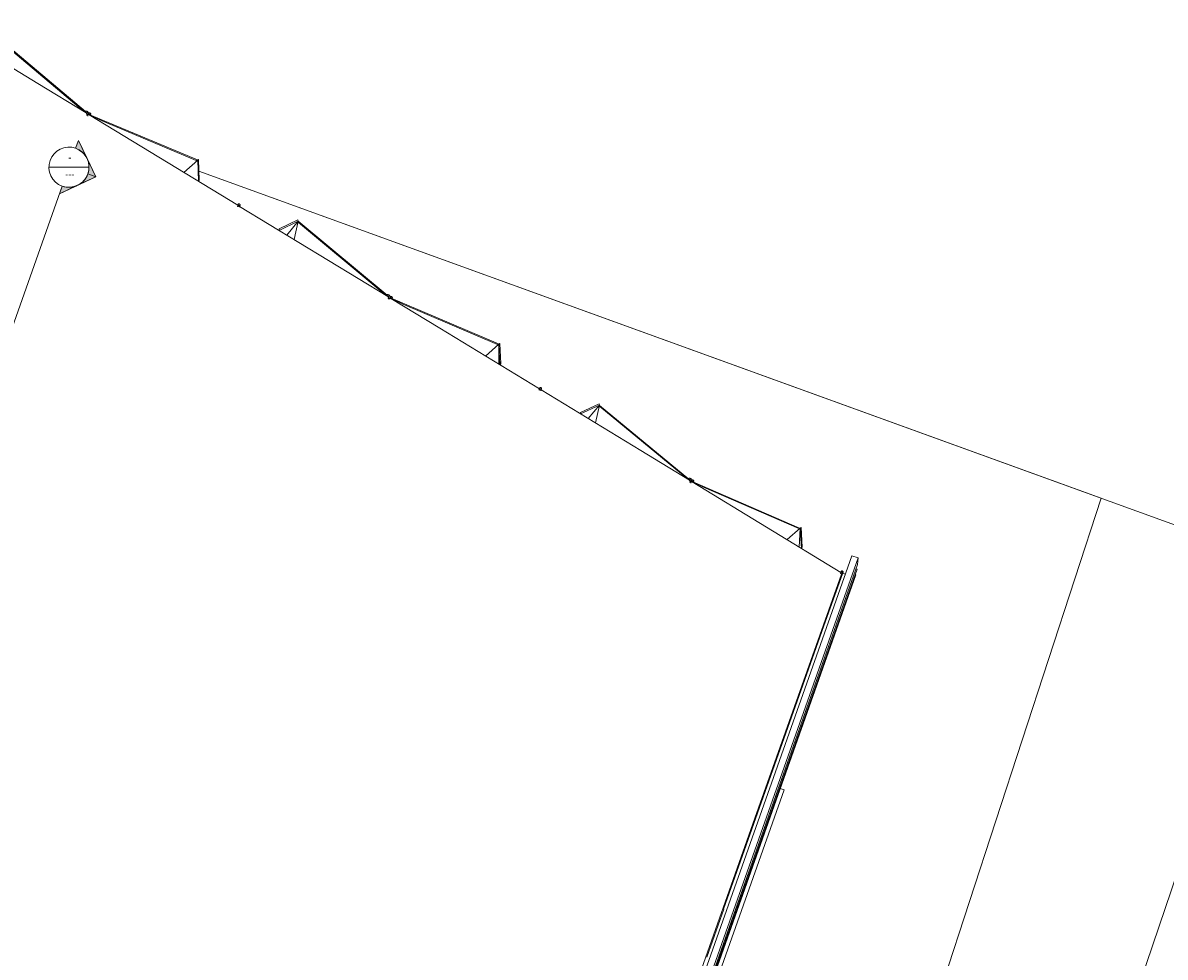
# Model space of a CAD drawing. Header units: inches. Extents: x 424 to 2043, y -237 to 445.
# Tile 961 of 965: x 1584 to 1618, y 158 to 186. Entities that reach past the tile are written whole.
import ezdxf

# ---------------------------------------------------------------- set-up
doc = ezdxf.new("R2010")
doc.units = ezdxf.units.IN
doc.header["$MEASUREMENT"] = 0
for name, color, linetype, lineweight in [('A-GENM', 13, 'Continuous', 9), ('A-GLAZ-CURT', 52, 'Continuous', 9), ('A-GLAZ-CWMG', 51, 'Continuous', 9), ('A-ROOF', 132, 'Continuous', 9), ('A-WALL', 113, 'Continuous', 9), ('G-ANNO-SYMB', 111, 'Continuous', 9)]:
    doc.layers.add(name, color=color, linetype=linetype, lineweight=lineweight)
doc.styles.add('Arial_2', font='arial.ttf', dxfattribs={"height": 0.196707})

# ---------------------------------------------------------------- blocks, each defined once
blk = doc.blocks.new('Generic Models 2 - Generic Models 2-140614-Site')
at = {"layer": 'A-GENM'}
for p, q in [((-104.609, -25.991), (-81.016, 40.655)), ((-81.016, 40.655), (-80.826, 40.588)), ((-104.464, -26.183), (-80.826, 40.588)), ((-80.847, 40.388), (-104.392, -26.122)), ((-80.826, 40.588), (-80.847, 40.388)), ((-80.861, 40.255), (-104.345, -26.081)), ((-80.899, 40.086), (-104.301, -26.019)), ((-80.918, 40.092), (-80.899, 40.086)), ((-80.89, 40.265), (-80.861, 40.255))]:
    blk.add_line(p, q, dxfattribs=at)
blk = doc.blocks.new('Generic Models 3 - Generic Models 3-147078-Site')
at = {"layer": 'A-GENM'}
for p, q in [((-83.045, 33.654), (-86.405, 24.166)), ((-83.161, 33.695), (-83.045, 33.654))]:
    blk.add_line(p, q, dxfattribs=at)
blk = doc.blocks.new('Rectangular Mullion - 50 x 150mm-137292-Site')
at = {"layer": 'A-GLAZ-CWMG'}
for p, q in [((-81.802, 38.697), (-81.301, 40.111)), ((-81.211, 40.102), (-81.289, 40.13))]:
    blk.add_line(p, q, dxfattribs=at)
blk = doc.blocks.new('Rectangular Mullion - 50 x 150mm-137298-Site')
at = {"layer": 'A-GLAZ-CWMG'}
blk.add_line((-104.147, -24.421), (-103.639, -22.986), dxfattribs=at)
blk = doc.blocks.new('Family2 - Family2-157024-Site')
at = {"layer": 'A-GLAZ-CURT'}
for p, q in [((-85.832, 42.955), (-85.865, 42.857)), ((-85.83, 42.959), (-85.811, 42.913)), ((-85.804, 42.911), (-85.823, 42.955)), ((-85.789, 42.861), (-85.788, 42.859)), ((-85.775, 42.841), (-85.783, 42.861)), ((-82.852, 35.806), (-82.823, 35.812))]:
    blk.add_line(p, q, dxfattribs=at)
for points, knots in [([(-85.837, 42.915), (-85.837, 42.915), (-85.837, 42.917), (-85.837, 42.92), (-85.837, 42.925), (-85.836, 42.929), (-85.836, 42.934), (-85.835, 42.939), (-85.835, 42.944), (-85.834, 42.948), (-85.833, 42.952), (-85.832, 42.956), (-85.831, 42.958), (-85.83, 42.959)], [0.7042523, 0.7042523, 0.7042523, 0.7042523, 0.7083333, 0.7291667, 0.75, 0.7708333, 0.7916667, 0.8333333, 0.8541667, 0.875, 0.9166667, 0.9583333, 1, 1, 1, 1]), ([(-85.835, 42.857), (-85.835, 42.858), (-85.836, 42.861), (-85.836, 42.863), (-85.836, 42.865)], [0.46270186, 0.46270186, 0.46270186, 0.46270186, 0.47916667, 0.49727965, 0.49727965, 0.49727965, 0.49727965]), ([(-85.83, 42.959), (-85.83, 42.96), (-85.829, 42.961), (-85.827, 42.961), (-85.826, 42.96), (-85.825, 42.959), (-85.824, 42.957), (-85.823, 42.956), (-85.823, 42.954)], [0, 0, 0, 0, 0.0416667, 0.0833333, 0.125, 0.1458333, 0.1666667, 0.2015388, 0.2015388, 0.2015388, 0.2015388]), ([(-82.823, 35.814), (-82.824, 35.814), (-82.827, 35.814), (-82.831, 35.815), (-82.834, 35.816), (-82.837, 35.816), (-82.839, 35.817), (-82.842, 35.818), (-82.844, 35.819), (-82.846, 35.82), (-82.847, 35.82), (-82.847, 35.82)], [-0.75, -0.75, -0.75, -0.75, -0.7083333, -0.6666667, -0.6458333, -0.625, -0.6041667, -0.5833333, -0.5625, -0.5416667, -0.5383666, -0.5383666, -0.5383666, -0.5383666])]:
    blk.add_open_spline(points, degree=3, knots=knots, dxfattribs=at)
blk.add_open_spline([(-85.834, 42.843), (-85.834, 42.844), (-85.834, 42.845), (-85.834, 42.846)], degree=3, dxfattribs=at)
blk = doc.blocks.new('Family2 - Family2-157027-Site')
at = {"layer": 'A-GLAZ-CURT'}
for p, q in [((-94.851, 48.437), (-94.879, 48.341)), ((-94.849, 48.443), (-94.827, 48.397)), ((-94.82, 48.397), (-94.84, 48.438)), ((-94.803, 48.346), (-94.802, 48.343)), ((-94.788, 48.327), (-94.797, 48.347))]:
    blk.add_line(p, q, dxfattribs=at)
for points, knots in [([(-94.854, 48.399), (-94.854, 48.401), (-94.854, 48.404), (-94.854, 48.408), (-94.854, 48.412), (-94.854, 48.418), (-94.853, 48.423), (-94.853, 48.427), (-94.852, 48.431), (-94.851, 48.436), (-94.85, 48.44), (-94.849, 48.442), (-94.849, 48.443)], [0.70871, 0.70871, 0.70871, 0.70871, 0.7291667, 0.75, 0.7708333, 0.7916667, 0.8333333, 0.8541667, 0.875, 0.9166667, 0.9583333, 1, 1, 1, 1]), ([(-94.85, 48.341), (-94.851, 48.343), (-94.851, 48.345), (-94.851, 48.348), (-94.852, 48.35)], [0.46299212, 0.46299212, 0.46299212, 0.46299212, 0.47916667, 0.5, 0.5, 0.5, 0.5]), ([(-94.849, 48.443), (-94.848, 48.443), (-94.847, 48.444), (-94.845, 48.445), (-94.844, 48.444), (-94.843, 48.443), (-94.841, 48.441), (-94.84, 48.439), (-94.839, 48.436), (-94.839, 48.435), (-94.838, 48.435)], [0, 0, 0, 0, 0.0416667, 0.0833333, 0.125, 0.1458333, 0.1666667, 0.2083333, 0.2291667, 0.2386285, 0.2386285, 0.2386285, 0.2386285])]:
    blk.add_open_spline(points, degree=3, knots=knots, dxfattribs=at)
blk.add_open_spline([(-94.848, 48.328), (-94.849, 48.329), (-94.849, 48.33), (-94.849, 48.331)], degree=3, dxfattribs=at)
blk = doc.blocks.new('Family2 - Family2-157030-Site')
at = {"layer": 'A-GLAZ-CURT'}
for p, q in [((-103.87, 53.919), (-103.893, 53.825)), ((-103.867, 53.926), (-103.844, 53.881)), ((-103.836, 53.881), (-103.857, 53.921)), ((-103.817, 53.83), (-103.816, 53.828)), ((-103.802, 53.815), (-103.81, 53.832))]:
    blk.add_line(p, q, dxfattribs=at)
for points, knots in [([(-103.872, 53.884), (-103.872, 53.885), (-103.872, 53.887), (-103.872, 53.891), (-103.872, 53.896), (-103.872, 53.901), (-103.872, 53.906), (-103.871, 53.91), (-103.871, 53.914), (-103.87, 53.919), (-103.869, 53.923), (-103.868, 53.925), (-103.867, 53.926)], [0.7127157, 0.7127157, 0.7127157, 0.7127157, 0.7291667, 0.75, 0.7708333, 0.7916667, 0.8333333, 0.8541667, 0.875, 0.9166667, 0.9583333, 1, 1, 1, 1]), ([(-103.867, 53.926), (-103.866, 53.927), (-103.865, 53.928), (-103.864, 53.928), (-103.862, 53.928), (-103.86, 53.927), (-103.859, 53.925), (-103.858, 53.923), (-103.856, 53.92), (-103.855, 53.918), (-103.855, 53.918)], [0, 0, 0, 0, 0.0416667, 0.0833333, 0.125, 0.1458333, 0.1666667, 0.2083333, 0.2291667, 0.25, 0.25, 0.25, 0.25]), ([(-103.866, 53.826), (-103.866, 53.827), (-103.866, 53.83), (-103.867, 53.833), (-103.867, 53.834)], [0.46330784, 0.46330784, 0.46330784, 0.46330784, 0.47916667, 0.5, 0.5, 0.5, 0.5])]:
    blk.add_open_spline(points, degree=3, knots=knots, dxfattribs=at)
blk.add_open_spline([(-103.863, 53.814), (-103.863, 53.815), (-103.863, 53.815), (-103.864, 53.816)], degree=3, dxfattribs=at)
blk = doc.blocks.new('Family2 - Family2-157046-Site')
at = {"layer": 'A-GLAZ-CURT'}
for p, q in [((-85.867, 42.904), (-85.878, 42.901)), ((-85.781, 42.924), (-85.819, 42.915)), ((-85.805, 42.914), (-85.781, 42.92)), ((-85.805, 42.847), (-85.801, 42.86)), ((-85.792, 42.887), (-85.78, 42.922)), ((-85.781, 42.92), (-85.787, 42.903))]:
    blk.add_line(p, q, dxfattribs=at)
for points, knots in [([(-85.847, 42.856), (-85.846, 42.857), (-85.845, 42.858), (-85.843, 42.859), (-85.843, 42.86)], [0.41666667, 0.41666667, 0.41666667, 0.41666667, 0.4375, 0.45094672, 0.45094672, 0.45094672, 0.45094672]), ([(-85.836, 42.866), (-85.835, 42.866), (-85.833, 42.868), (-85.83, 42.87), (-85.827, 42.873), (-85.824, 42.876), (-85.821, 42.878), (-85.818, 42.881), (-85.815, 42.884), (-85.813, 42.886), (-85.81, 42.889), (-85.806, 42.893), (-85.803, 42.896), (-85.799, 42.899), (-85.796, 42.903), (-85.793, 42.906), (-85.791, 42.909), (-85.788, 42.911), (-85.785, 42.914), (-85.783, 42.918), (-85.782, 42.919), (-85.781, 42.92)], [0.5024521, 0.5024521, 0.5024521, 0.5024521, 0.5208333, 0.5416667, 0.5625, 0.5833333, 0.6041667, 0.625, 0.6458333, 0.6666667, 0.6875, 0.7083333, 0.75, 0.7708333, 0.7916667, 0.8333333, 0.8541667, 0.875, 0.9166667, 0.9583333, 1, 1, 1, 1]), ([(-85.781, 42.92), (-85.781, 42.921), (-85.78, 42.922), (-85.78, 42.923), (-85.78, 42.924), (-85.781, 42.924), (-85.781, 42.924), (-85.781, 42.924)], [0, 0, 0, 0, 0.0416667, 0.0833333, 0.125, 0.1458333, 0.1666667, 0.1666667, 0.1666667, 0.1666667])]:
    blk.add_open_spline(points, degree=3, knots=knots, dxfattribs=at)
blk = doc.blocks.new('Family2 - Family2-157050-Site')
at = {"layer": 'A-GLAZ-CURT'}
for p, q in [((-94.885, 48.389), (-94.893, 48.387)), ((-94.799, 48.407), (-94.835, 48.399)), ((-94.821, 48.398), (-94.799, 48.403)), ((-94.819, 48.333), (-94.816, 48.343)), ((-94.807, 48.373), (-94.798, 48.406)), ((-94.799, 48.403), (-94.804, 48.387))]:
    blk.add_line(p, q, dxfattribs=at)
for points, knots in [([(-94.862, 48.342), (-94.861, 48.342), (-94.86, 48.343), (-94.858, 48.344), (-94.858, 48.345)], [0.41666667, 0.41666667, 0.41666667, 0.41666667, 0.4375, 0.44985615, 0.44985615, 0.44985615, 0.44985615]), ([(-94.851, 48.35), (-94.85, 48.351), (-94.849, 48.352), (-94.846, 48.355), (-94.843, 48.357), (-94.841, 48.36), (-94.838, 48.362), (-94.835, 48.365), (-94.832, 48.367), (-94.829, 48.371), (-94.824, 48.375), (-94.82, 48.379), (-94.817, 48.382), (-94.814, 48.385), (-94.811, 48.388), (-94.808, 48.391), (-94.806, 48.394), (-94.803, 48.397), (-94.801, 48.4), (-94.8, 48.402), (-94.799, 48.403)], [0.5027467, 0.5027467, 0.5027467, 0.5027467, 0.5208333, 0.5416667, 0.5625, 0.5833333, 0.6041667, 0.625, 0.6458333, 0.6666667, 0.7083333, 0.75, 0.7708333, 0.7916667, 0.8333333, 0.8541667, 0.875, 0.9166667, 0.9583333, 1, 1, 1, 1]), ([(-94.799, 48.403), (-94.799, 48.403), (-94.798, 48.405), (-94.797, 48.406), (-94.798, 48.407), (-94.798, 48.407), (-94.799, 48.407), (-94.799, 48.407)], [0, 0, 0, 0, 0.0416667, 0.0833333, 0.125, 0.1458333, 0.1666667, 0.1666667, 0.1666667, 0.1666667])]:
    blk.add_open_spline(points, degree=3, knots=knots, dxfattribs=at)
blk = doc.blocks.new('Family2 - Family2-157054-Site')
at = {"layer": 'A-GLAZ-CURT'}
for p, q in [((-103.902, 53.875), (-103.906, 53.874)), ((-103.817, 53.89), (-103.851, 53.884)), ((-103.837, 53.882), (-103.817, 53.885)), ((-103.833, 53.82), (-103.83, 53.828)), ((-103.823, 53.857), (-103.815, 53.889)), ((-103.817, 53.885), (-103.82, 53.872))]:
    blk.add_line(p, q, dxfattribs=at)
for points, knots in [([(-103.877, 53.827), (-103.876, 53.827), (-103.875, 53.828), (-103.874, 53.829), (-103.873, 53.829)], [0.41666667, 0.41666667, 0.41666667, 0.41666667, 0.4375, 0.44871307, 0.44871307, 0.44871307, 0.44871307]), ([(-103.867, 53.835), (-103.866, 53.835), (-103.864, 53.837), (-103.862, 53.839), (-103.859, 53.841), (-103.857, 53.843), (-103.854, 53.846), (-103.851, 53.849), (-103.846, 53.853), (-103.841, 53.858), (-103.837, 53.862), (-103.834, 53.865), (-103.831, 53.868), (-103.829, 53.871), (-103.826, 53.874), (-103.824, 53.877), (-103.821, 53.88), (-103.819, 53.883), (-103.818, 53.885), (-103.817, 53.885)], [0.5030762, 0.5030762, 0.5030762, 0.5030762, 0.5208333, 0.5416667, 0.5625, 0.5833333, 0.6041667, 0.625, 0.6666667, 0.7083333, 0.75, 0.7708333, 0.7916667, 0.8333333, 0.8541667, 0.875, 0.9166667, 0.9583333, 1, 1, 1, 1]), ([(-103.817, 53.885), (-103.817, 53.886), (-103.816, 53.888), (-103.815, 53.889), (-103.815, 53.89), (-103.816, 53.89), (-103.816, 53.89), (-103.816, 53.89), (-103.817, 53.89)], [0, 0, 0, 0, 0.0416667, 0.0833333, 0.125, 0.1458333, 0.1666667, 0.1804833, 0.1804833, 0.1804833, 0.1804833])]:
    blk.add_open_spline(points, degree=3, knots=knots, dxfattribs=at)
blk = doc.blocks.new('Generic Models 7 - Generic Models 7-166682-Site')
at = {"layer": 'A-GENM'}
for p, q in [((-73.564, 42.371), (-100.541, 52.146)), ((-110.537, -70.735), (-73.564, 42.371))]:
    blk.add_line(p, q, dxfattribs=at)
blk = doc.blocks.new('Generic Models 8 - Generic Models 8-168006-Site')
at = {"layer": 'A-GENM'}
blk.add_line((-64.361, 51.66), (-83.806, -5.826), dxfattribs=at)
blk = doc.blocks.new('Generic Models 9 - Generic Models 9-169069-Site')
at = {"layer": 'A-GENM'}
blk.add_line((-100.541, 52.146), (-68.671, 40.598), dxfattribs=at)
blk = doc.blocks.new('Section - M_Section Head - Filled-1049-Site')
at = {"layer": 'G-ANNO-SYMB'}
h = blk.add_hatch(color=256, dxfattribs=at)
edge = h.paths.add_edge_path(flags=0)
edge.add_line((-0.006, 0.00849), (-0.006, 0.006))
edge.add_arc((-0.006, 0), 0.006, 90, 135)
edge.add_line((-0.01024, 0.00424), (-0.006, 0.00849))
h = blk.add_hatch(color=256, dxfattribs=at)
edge = h.paths.add_edge_path(flags=0)
edge.add_line((-0.006, 0.00849), (-0.00176, 0.00424))
edge.add_arc((-0.006, 0), 0.006, 45, 90)
edge.add_line((-0.006, 0.006), (-0.006, 0.00849))
h = blk.add_hatch(color=256, dxfattribs=at)
edge = h.paths.add_edge_path(flags=0)
edge.add_line((-0.01449, 0), (-0.01024, 0.00424))
edge.add_arc((-0.006, 0), 0.006, 135, 180)
edge.add_line((-0.012, 0), (-0.01449, 0))
h = blk.add_hatch(color=256, dxfattribs=at)
edge = h.paths.add_edge_path(flags=0)
edge.add_line((0.00249, 0), (0, 0))
edge.add_arc((-0.006, 0), 0.006, 360, 405)
edge.add_line((-0.00176, 0.00424), (0.00249, 0))
for p, q in [((-0.006, 0.00849), (-0.01449, 0)), ((-0.006, 0.00849), (-0.01024, 0.00424)), ((-0.006, 0.00849), (0.00249, 0)), ((-0.006, 0.006), (-0.006, 0.00849)), ((-0.006, 0.00849), (-0.006, 0.006)), ((-0.00176, 0.00424), (-0.006, 0.00849)), ((-0.01024, 0.00424), (-0.01449, 0)), ((0.00249, 0), (-0.00176, 0.00424)), ((-0.01449, 0), (-0.012, 0)), ((0, 0), (0.00249, 0)), ((-0.012, 0), (-0.01449, 0)), ((0, 0), (0.00249, 0))]:
    blk.add_line(p, q, dxfattribs=at)
for start, end in [(360, 180), (135, 180), (90, 135), (45, 90), (360, 45), (180, 360)]:
    blk.add_arc((-0.006, 0), 0.006, start, end, dxfattribs=at)

msp = doc.modelspace()

# ---------------------------------------------------------------- linework, layer by layer
at = {"layer": 'A-GLAZ-CURT'}
for p, q in [((1582.936, 185.434), (1585.581, 183.209)), ((1582.936, 185.434), (1585.581, 183.209)), ((1585.382, 183.34), (1582.945, 185.387)), ((1585.591, 183.189), (1585.382, 183.34)), ((1585.585, 183.199), (1585.622, 183.134)), ((1585.61, 183.155), (1585.607, 183.154)), ((1585.621, 183.095), (1585.682, 183.106)), ((1585.622, 183.136), (1585.655, 183.072)), ((1585.676, 183.16), (1585.661, 183.187)), ((1585.687, 183.169), (1585.661, 183.164)), ((1585.669, 183.161), (1585.676, 183.162)), ((1585.676, 183.162), (1585.679, 183.165)), ((1585.682, 183.107), (1585.73, 183.117)), ((1585.701, 183.111), (1586.032, 182.946)), ((1585.711, 183.094), (1585.702, 183.111)), ((1588.927, 181.762), (1585.711, 183.113)), ((1588.927, 181.762), (1585.711, 183.113)), ((1586.032, 182.946), (1588.893, 181.746)), ((1588.941, 181.756), (1588.524, 181.388)), ((1588.524, 181.388), (1588.941, 181.756)), ((1588.893, 181.746), (1588.962, 181.779)), ((1588.941, 181.756), (1588.893, 181.746)), ((1588.893, 181.746), (1588.941, 181.756)), ((1588.962, 181.779), (1588.941, 181.756)), ((1588.962, 181.779), (1588.941, 181.756)), ((1588.941, 181.756), (1588.959, 181.124)), ((1588.941, 181.756), (1588.959, 181.124)), ((1588.979, 181.153), (1588.962, 181.779)), ((1588.959, 181.124), (1588.979, 181.153)), ((1588.962, 181.122), (1588.962, 181.128)), ((1588.962, 181.122), (1588.962, 181.128)), ((1590.136, 180.398), (1590.126, 180.363)), ((1590.136, 180.398), (1590.126, 180.363)), ((1590.147, 180.437), (1590.136, 180.398)), ((1590.147, 180.437), (1590.136, 180.398)), ((1590.184, 180.346), (1590.194, 180.382)), ((1590.184, 180.346), (1590.194, 180.382)), ((1590.192, 180.378), (1590.191, 180.374)), ((1590.192, 180.378), (1590.191, 180.374)), ((1590.201, 180.409), (1590.192, 180.378)), ((1590.201, 180.409), (1590.192, 180.378)), ((1590.194, 180.382), (1590.203, 180.413)), ((1590.194, 180.382), (1590.203, 180.413)), ((1591.37, 179.698), (1591.935, 179.971)), ((1591.371, 179.656), (1591.37, 179.698)), ((1591.941, 179.931), (1591.371, 179.656)), ((1591.941, 179.931), (1591.371, 179.656)), ((1591.598, 179.518), (1591.941, 179.931)), ((1591.598, 179.518), (1591.941, 179.931)), ((1591.941, 179.931), (1591.82, 179.383)), ((1591.82, 179.383), (1591.941, 179.931)), ((1591.935, 179.971), (1591.941, 179.931)), ((1591.952, 179.888), (1591.935, 179.971)), ((1591.935, 179.971), (1591.941, 179.931)), ((1591.941, 179.931), (1591.952, 179.888)), ((1591.952, 179.888), (1591.941, 179.931)), ((1591.943, 179.93), (1594.602, 177.717)), ((1591.943, 179.93), (1594.602, 177.717)), ((1594.395, 177.858), (1591.952, 179.888)), ((1594.612, 177.699), (1594.395, 177.858)), ((1594.603, 177.715), (1594.637, 177.651)), ((1594.628, 177.669), (1594.62, 177.667)), ((1594.637, 177.652), (1594.667, 177.588)), ((1594.637, 177.609), (1594.698, 177.622)), ((1594.661, 177.678), (1594.658, 177.678)), ((1594.701, 177.685), (1594.678, 177.679)), ((1594.691, 177.676), (1594.679, 177.7)), ((1594.686, 177.677), (1594.692, 177.679)), ((1594.692, 177.679), (1594.694, 177.681)), ((1594.698, 177.622), (1594.746, 177.634)), ((1594.725, 177.607), (1594.715, 177.627)), ((1594.716, 177.627), (1595.046, 177.463)), ((1597.93, 176.261), (1594.724, 177.629)), ((1597.93, 176.261), (1594.724, 177.629)), ((1595.046, 177.463), (1597.9, 176.248)), ((1597.946, 176.255), (1597.543, 175.901)), ((1597.543, 175.901), (1597.946, 176.255)), ((1597.9, 176.248), (1597.969, 176.279)), ((1597.946, 176.255), (1597.9, 176.248)), ((1597.9, 176.248), (1597.946, 176.255)), ((1597.941, 175.659), (1597.946, 176.255)), ((1597.941, 175.659), (1597.946, 176.255)), ((1597.969, 176.279), (1597.946, 176.255)), ((1597.969, 176.279), (1597.946, 176.255)), ((1597.946, 176.255), (1597.974, 175.639)), ((1597.946, 176.255), (1597.974, 175.639)), ((1597.996, 175.668), (1597.969, 176.279)), ((1597.974, 175.639), (1597.996, 175.668)), ((1599.152, 174.914), (1599.14, 174.879)), ((1599.152, 174.914), (1599.14, 174.879)), ((1599.164, 174.953), (1599.152, 174.914)), ((1599.164, 174.953), (1599.152, 174.914)), ((1599.197, 174.86), (1599.209, 174.896)), ((1599.197, 174.86), (1599.209, 174.896)), ((1599.207, 174.893), (1599.206, 174.889)), ((1599.207, 174.893), (1599.206, 174.889)), ((1599.218, 174.925), (1599.207, 174.893)), ((1599.218, 174.925), (1599.207, 174.893)), ((1599.209, 174.896), (1599.219, 174.928)), ((1599.209, 174.896), (1599.219, 174.928)), ((1600.946, 174.43), (1600.386, 174.171)), ((1600.946, 174.43), (1600.386, 174.171)), ((1600.386, 174.171), (1600.387, 174.213)), ((1600.387, 174.213), (1600.942, 174.47)), ((1600.611, 174.034), (1600.946, 174.43)), ((1600.611, 174.034), (1600.946, 174.43)), ((1600.946, 174.43), (1600.831, 173.9)), ((1600.831, 173.9), (1600.946, 174.43)), ((1600.942, 174.47), (1600.946, 174.43)), ((1600.959, 174.39), (1600.942, 174.47)), ((1600.942, 174.47), (1600.946, 174.43)), ((1600.946, 174.43), (1600.959, 174.39)), ((1600.959, 174.39), (1600.946, 174.43)), ((1600.951, 174.426), (1603.625, 172.224)), ((1600.951, 174.426), (1603.625, 172.224)), ((1603.407, 172.376), (1600.959, 174.39)), ((1603.632, 172.211), (1603.407, 172.376)), ((1603.622, 172.231), (1603.652, 172.167)), ((1603.645, 172.183), (1603.634, 172.18)), ((1603.653, 172.168), (1603.68, 172.104)), ((1603.716, 172.2), (1603.694, 172.195)), ((1603.708, 172.19), (1603.697, 172.214)), ((1603.702, 172.193), (1603.707, 172.195)), ((1603.707, 172.195), (1603.71, 172.197)), ((1603.714, 172.138), (1603.762, 172.15)), ((1603.738, 172.12), (1603.729, 172.141)), ((1603.731, 172.142), (1604.059, 171.98)), ((1606.934, 170.761), (1603.737, 172.144)), ((1606.934, 170.761), (1603.737, 172.144)), ((1603.653, 172.123), (1603.713, 172.137)), ((1604.059, 171.98), (1606.907, 170.75)), ((1606.907, 170.75), (1606.976, 170.779)), ((1606.976, 170.779), (1606.952, 170.754)), ((1606.976, 170.779), (1606.952, 170.754)), ((1607.012, 170.184), (1606.976, 170.779)), ((1606.952, 170.754), (1606.561, 170.414)), ((1606.561, 170.414), (1606.952, 170.754)), ((1606.952, 170.754), (1606.907, 170.75)), ((1606.907, 170.75), (1606.952, 170.754)), ((1606.925, 170.192), (1606.952, 170.754)), ((1606.925, 170.192), (1606.952, 170.754)), ((1606.952, 170.754), (1606.989, 170.153)), ((1606.952, 170.754), (1606.989, 170.153)), ((1606.989, 170.153), (1607.012, 170.184)), ((1608.167, 169.43), (1608.155, 169.395)), ((1608.181, 169.469), (1608.167, 169.43)), ((1608.211, 169.374), (1608.224, 169.409)), ((1608.222, 169.407), (1608.221, 169.404)), ((1608.234, 169.44), (1608.222, 169.407)), ((1608.224, 169.409), (1608.235, 169.443)), ((1606.658, 165.077), (1606.671, 165.046))]:
    msp.add_line(p, q, dxfattribs=at)
at = {"layer": 'A-GLAZ-CURT', "flags": 128}
for points in [[(1585.64, 183.163), (1585.635, 183.164), (1585.627, 183.166), (1585.619, 183.17), (1585.611, 183.174), (1585.603, 183.179), (1585.597, 183.185), (1585.591, 183.191), (1585.586, 183.197), (1585.583, 183.203), (1585.581, 183.209), (1585.581, 183.214), (1585.582, 183.218)], [(1585.582, 183.218), (1585.585, 183.221), (1585.59, 183.223), (1585.596, 183.224), (1585.602, 183.224), (1585.61, 183.223), (1585.618, 183.22), (1585.626, 183.217), (1585.634, 183.212), (1585.642, 183.207), (1585.645, 183.205)], [(1585.645, 183.162), (1585.643, 183.162), (1585.641, 183.163)], [(1585.674, 183.157), (1585.675, 183.158), (1585.676, 183.162)], [(1585.74, 183.123), (1585.737, 183.12), (1585.732, 183.117), (1585.726, 183.116), (1585.719, 183.116), (1585.712, 183.118), (1585.704, 183.121), (1585.697, 183.125), (1585.69, 183.129), (1585.684, 183.135), (1585.679, 183.141), (1585.677, 183.144)], [(1585.679, 183.166), (1585.684, 183.168), (1585.69, 183.17), (1585.695, 183.17)], [(1585.697, 183.169), (1585.704, 183.168), (1585.712, 183.165), (1585.719, 183.161), (1585.726, 183.157), (1585.732, 183.151), (1585.737, 183.145), (1585.74, 183.139), (1585.742, 183.133), (1585.742, 183.128), (1585.74, 183.123)], [(1590.201, 180.409), (1590.197, 180.406), (1590.193, 180.403), (1590.187, 180.401), (1590.18, 180.401), (1590.173, 180.403), (1590.167, 180.405), (1590.16, 180.409), (1590.155, 180.414), (1590.151, 180.419), (1590.148, 180.425), (1590.146, 180.431), (1590.147, 180.436), (1590.149, 180.441)], [(1590.201, 180.409), (1590.197, 180.406), (1590.193, 180.403), (1590.187, 180.401), (1590.18, 180.401), (1590.173, 180.403), (1590.167, 180.405), (1590.16, 180.409), (1590.155, 180.414), (1590.151, 180.419), (1590.148, 180.425), (1590.146, 180.431), (1590.147, 180.436), (1590.149, 180.441)], [(1590.149, 180.441), (1590.152, 180.445), (1590.157, 180.448), (1590.163, 180.449), (1590.169, 180.45), (1590.176, 180.448), (1590.183, 180.446), (1590.189, 180.442), (1590.194, 180.437), (1590.199, 180.431), (1590.202, 180.426), (1590.203, 180.42), (1590.203, 180.414), (1590.201, 180.409)], [(1590.149, 180.441), (1590.152, 180.445), (1590.157, 180.448), (1590.163, 180.449), (1590.169, 180.45), (1590.176, 180.448), (1590.183, 180.446), (1590.189, 180.442), (1590.194, 180.437), (1590.199, 180.431), (1590.202, 180.426), (1590.203, 180.42), (1590.203, 180.414), (1590.201, 180.409)], [(1594.657, 177.678), (1594.653, 177.679), (1594.646, 177.682), (1594.638, 177.685), (1594.63, 177.689), (1594.623, 177.694), (1594.616, 177.7), (1594.61, 177.706), (1594.606, 177.712), (1594.602, 177.717), (1594.601, 177.723), (1594.601, 177.727), (1594.602, 177.732)], [(1594.602, 177.732), (1594.605, 177.735), (1594.609, 177.737), (1594.615, 177.738), (1594.621, 177.738), (1594.629, 177.736), (1594.637, 177.734), (1594.644, 177.73), (1594.652, 177.726), (1594.66, 177.721), (1594.663, 177.719)], [(1594.69, 177.673), (1594.69, 177.674), (1594.692, 177.679)], [(1594.755, 177.64), (1594.752, 177.636), (1594.748, 177.634), (1594.742, 177.633), (1594.735, 177.633), (1594.728, 177.635), (1594.72, 177.638), (1594.713, 177.641), (1594.706, 177.646), (1594.7, 177.652), (1594.695, 177.657), (1594.694, 177.66)], [(1594.695, 177.682), (1594.7, 177.684), (1594.705, 177.685), (1594.708, 177.685)], [(1594.715, 177.685), (1594.719, 177.684), (1594.727, 177.681), (1594.734, 177.677), (1594.741, 177.672), (1594.747, 177.667), (1594.752, 177.661), (1594.755, 177.655), (1594.757, 177.649), (1594.757, 177.644), (1594.755, 177.64)], [(1599.218, 174.925), (1599.214, 174.921), (1599.21, 174.918), (1599.204, 174.917), (1599.197, 174.917), (1599.191, 174.918), (1599.184, 174.921), (1599.178, 174.925), (1599.172, 174.93), (1599.168, 174.935), (1599.165, 174.941), (1599.163, 174.946), (1599.164, 174.952), (1599.165, 174.957)], [(1599.218, 174.925), (1599.214, 174.921), (1599.21, 174.918), (1599.204, 174.917), (1599.197, 174.917), (1599.191, 174.918), (1599.184, 174.921), (1599.178, 174.925), (1599.172, 174.93), (1599.168, 174.935), (1599.165, 174.941), (1599.163, 174.946), (1599.164, 174.952), (1599.165, 174.957)], [(1599.165, 174.957), (1599.169, 174.96), (1599.173, 174.963), (1599.179, 174.964), (1599.186, 174.964), (1599.192, 174.963), (1599.199, 174.96), (1599.205, 174.956), (1599.211, 174.952), (1599.215, 174.946), (1599.218, 174.941), (1599.22, 174.935), (1599.219, 174.93), (1599.218, 174.925)], [(1599.165, 174.957), (1599.169, 174.96), (1599.173, 174.963), (1599.179, 174.964), (1599.186, 174.964), (1599.192, 174.963), (1599.199, 174.96), (1599.205, 174.956), (1599.211, 174.952), (1599.215, 174.946), (1599.218, 174.941), (1599.22, 174.935), (1599.219, 174.93), (1599.218, 174.925)], [(1603.675, 172.194), (1603.669, 172.195), (1603.661, 172.198), (1603.653, 172.202), (1603.645, 172.207), (1603.637, 172.212), (1603.631, 172.218), (1603.626, 172.224), (1603.622, 172.23), (1603.62, 172.236), (1603.62, 172.241), (1603.621, 172.245)], [(1603.621, 172.245), (1603.625, 172.248), (1603.629, 172.251), (1603.635, 172.251), (1603.642, 172.251), (1603.65, 172.249), (1603.658, 172.246), (1603.666, 172.242), (1603.674, 172.237), (1603.68, 172.233)], [(1603.679, 172.193), (1603.677, 172.194), (1603.676, 172.194)], [(1603.705, 172.189), (1603.706, 172.19), (1603.707, 172.195)], [(1603.71, 172.198), (1603.715, 172.2), (1603.721, 172.201), (1603.722, 172.201)], [(1603.77, 172.156), (1603.767, 172.153), (1603.763, 172.151), (1603.757, 172.15), (1603.75, 172.15), (1603.743, 172.152), (1603.736, 172.154), (1603.728, 172.158), (1603.722, 172.163), (1603.716, 172.168), (1603.711, 172.174)], [(1603.731, 172.2), (1603.734, 172.199), (1603.742, 172.196), (1603.749, 172.192), (1603.756, 172.188), (1603.762, 172.182), (1603.767, 172.177), (1603.77, 172.171), (1603.772, 172.165), (1603.772, 172.16), (1603.77, 172.156)], [(1608.234, 169.44), (1608.231, 169.437), (1608.226, 169.434), (1608.221, 169.433), (1608.214, 169.433), (1608.208, 169.434), (1608.201, 169.437), (1608.195, 169.441), (1608.189, 169.446), (1608.185, 169.451), (1608.182, 169.456), (1608.18, 169.462), (1608.18, 169.467), (1608.182, 169.472)], [(1608.182, 169.472), (1608.185, 169.475), (1608.19, 169.478), (1608.196, 169.479), (1608.202, 169.479), (1608.209, 169.478), (1608.215, 169.475), (1608.222, 169.471), (1608.227, 169.466), (1608.231, 169.461), (1608.234, 169.455), (1608.236, 169.45), (1608.236, 169.445), (1608.234, 169.44)]]:
    msp.add_lwpolyline(points, dxfattribs=at)
at = {"layer": 'A-GLAZ-CURT'}
for centre, major_axis, ratio, start_param, end_param in [((1590.165, 180.39), (-0.0289, 0.0079), 0.703972, 0.061333, 2.941126), ((1590.165, 180.39), (-0.0289, 0.0079), 0.703972, 0.061333, 2.941126), ((1590.165, 180.39), (-0.0289, 0.0079), 0.703972, 2.941126, 3.202925), ((1590.165, 180.39), (-0.0289, 0.0079), 0.703972, 2.941126, 3.202925), ((1599.18, 174.905), (-0.0286, 0.009), 0.68145, 0, 2.975374), ((1599.18, 174.905), (-0.0286, 0.009), 0.68145, 0, 2.975374), ((1599.18, 174.905), (-0.0286, 0.009), 0.68145, 2.975374, 3.237173), ((1599.18, 174.905), (-0.0286, 0.009), 0.68145, 2.975374, 3.237173), ((1608.195, 169.42), (-0.0283, 0.01), 0.659253, 0, 3.004457), ((1608.195, 169.42), (-0.0283, 0.01), 0.659253, 3.004457, 3.266256)]:
    msp.add_ellipse(centre, major_axis=major_axis, ratio=ratio, start_param=start_param, end_param=end_param, dxfattribs=at)
for points, knots in [([(1585.623, 183.133), (1585.622, 183.133), (1585.622, 183.134), (1585.622, 183.134), (1585.622, 183.134)], [-0.24169116, -0.24169116, -0.24169116, -0.24169116, -0.22916667, -0.22607683, -0.22607683, -0.22607683, -0.22607683]), ([(1585.631, 183.123), (1585.631, 183.123), (1585.63, 183.124), (1585.629, 183.125), (1585.629, 183.125)], [-0.35757833, -0.35757833, -0.35757833, -0.35757833, -0.35416667, -0.33333333, -0.33333333, -0.33333333, -0.33333333]), ([(1585.641, 183.116), (1585.64, 183.117), (1585.639, 183.117), (1585.637, 183.118), (1585.637, 183.119)], [-0.45423583, -0.45423583, -0.45423583, -0.45423583, -0.4375, -0.41666667, -0.41666667, -0.41666667, -0.41666667]), ([(1585.646, 183.114), (1585.647, 183.114), (1585.648, 183.113), (1585.65, 183.112), (1585.651, 183.112)], [-0.5, -0.5, -0.5, -0.5, -0.47916667, -0.46183215, -0.46183215, -0.46183215, -0.46183215]), ([(1585.656, 183.11), (1585.657, 183.11), (1585.658, 183.109), (1585.66, 183.109), (1585.66, 183.108)], [-0.41666667, -0.41666667, -0.41666667, -0.41666667, -0.39583333, -0.3799745, -0.3799745, -0.3799745, -0.3799745]), ([(1585.666, 183.107), (1585.667, 183.107), (1585.668, 183.107), (1585.67, 183.107), (1585.67, 183.107)], [-0.33333333, -0.33333333, -0.33333333, -0.33333333, -0.3125, -0.29664117, -0.29664117, -0.29664117, -0.29664117]), ([(1585.675, 183.106), (1585.676, 183.106), (1585.677, 183.106), (1585.679, 183.106), (1585.679, 183.106)], [-0.25, -0.25, -0.25, -0.25, -0.22916667, -0.210974, -0.210974, -0.210974, -0.210974]), ([(1585.685, 183.107), (1585.685, 183.107), (1585.683, 183.106), (1585.68, 183.106), (1585.678, 183.106), (1585.676, 183.106), (1585.676, 183.106)], [-0.8532458, -0.8532458, -0.8532458, -0.8532458, -0.8333333, -0.7916667, -0.7708333, -0.7518229, -0.7518229, -0.7518229, -0.7518229]), ([(1594.639, 177.648), (1594.638, 177.648), (1594.638, 177.649), (1594.637, 177.651), (1594.636, 177.653), (1594.636, 177.653)], [-0.24197856, -0.24197856, -0.24197856, -0.24197856, -0.22916667, -0.20833333, -0.17469808, -0.17469808, -0.17469808, -0.17469808]), ([(1594.647, 177.639), (1594.647, 177.639), (1594.646, 177.639), (1594.645, 177.64), (1594.645, 177.641)], [-0.35613186, -0.35613186, -0.35613186, -0.35613186, -0.35416667, -0.33333333, -0.33333333, -0.33333333, -0.33333333]), ([(1594.656, 177.632), (1594.656, 177.632), (1594.654, 177.633), (1594.653, 177.634), (1594.652, 177.634)], [-0.4544051, -0.4544051, -0.4544051, -0.4544051, -0.4375, -0.41666667, -0.41666667, -0.41666667, -0.41666667]), ([(1594.662, 177.63), (1594.663, 177.629), (1594.664, 177.628), (1594.665, 177.628), (1594.666, 177.628)], [-0.5, -0.5, -0.5, -0.5, -0.47916667, -0.46299212, -0.46299212, -0.46299212, -0.46299212]), ([(1594.671, 177.625), (1594.672, 177.625), (1594.674, 177.625), (1594.675, 177.624), (1594.676, 177.624)], [-0.41666667, -0.41666667, -0.41666667, -0.41666667, -0.39583333, -0.37965878, -0.37965878, -0.37965878, -0.37965878]), ([(1594.681, 177.623), (1594.682, 177.623), (1594.683, 177.622), (1594.685, 177.622), (1594.685, 177.622)], [-0.33333333, -0.33333333, -0.33333333, -0.33333333, -0.3125, -0.29632545, -0.29632545, -0.29632545, -0.29632545]), ([(1594.702, 177.623), (1594.701, 177.623), (1594.698, 177.622), (1594.695, 177.621), (1594.693, 177.621), (1594.691, 177.621), (1594.69, 177.621)], [-0.8738203, -0.8738203, -0.8738203, -0.8738203, -0.8333333, -0.7916667, -0.7708333, -0.7513051, -0.7513051, -0.7513051, -0.7513051]), ([(1603.654, 172.164), (1603.654, 172.164), (1603.653, 172.165), (1603.652, 172.166), (1603.652, 172.168), (1603.651, 172.169)], [-0.23453154, -0.23453154, -0.23453154, -0.23453154, -0.22916667, -0.20833333, -0.16666667, -0.16666667, -0.16666667, -0.16666667]), ([(1603.672, 172.147), (1603.671, 172.148), (1603.67, 172.148), (1603.669, 172.149), (1603.668, 172.15)], [-0.45456782, -0.45456782, -0.45456782, -0.45456782, -0.4375, -0.41666667, -0.41666667, -0.41666667, -0.41666667]), ([(1603.677, 172.145), (1603.678, 172.145), (1603.679, 172.144), (1603.681, 172.143), (1603.681, 172.143)], [-0.5, -0.5, -0.5, -0.5, -0.47916667, -0.46270186, -0.46270186, -0.46270186, -0.46270186]), ([(1603.687, 172.141), (1603.688, 172.141), (1603.689, 172.14), (1603.69, 172.14), (1603.691, 172.139)], [-0.41666667, -0.41666667, -0.41666667, -0.41666667, -0.39583333, -0.37936853, -0.37936853, -0.37936853, -0.37936853]), ([(1603.696, 172.138), (1603.697, 172.138), (1603.698, 172.138), (1603.7, 172.137), (1603.7, 172.137)], [-0.33333333, -0.33333333, -0.33333333, -0.33333333, -0.3125, -0.29603519, -0.29603519, -0.29603519, -0.29603519]), ([(1603.717, 172.138), (1603.717, 172.138), (1603.716, 172.138), (1603.713, 172.137), (1603.71, 172.137), (1603.707, 172.137), (1603.706, 172.136), (1603.705, 172.136)], [-0.8818896, -0.8818896, -0.8818896, -0.8818896, -0.875, -0.8333333, -0.7916667, -0.7708333, -0.7508417, -0.7508417, -0.7508417, -0.7508417]), ([(1606.663, 165.091), (1606.663, 165.09), (1606.663, 165.087), (1606.664, 165.083), (1606.664, 165.078), (1606.665, 165.074), (1606.665, 165.07), (1606.666, 165.066), (1606.667, 165.062), (1606.667, 165.059), (1606.668, 165.056), (1606.669, 165.053), (1606.669, 165.051), (1606.67, 165.047), (1606.671, 165.046), (1606.672, 165.045)], [0.5436405, 0.5436405, 0.5436405, 0.5436405, 0.5625, 0.5833333, 0.6041667, 0.625, 0.6458333, 0.6666667, 0.6875, 0.7083333, 0.7291667, 0.75, 0.7708333, 0.7916667, 0.8333333, 0.8333333, 0.8333333, 0.8333333])]:
    msp.add_open_spline(points, degree=3, knots=knots, dxfattribs=at)
for points in [[(1585.625, 183.129), (1585.625, 183.13), (1585.624, 183.131), (1585.623, 183.132)], [(1594.641, 177.645), (1594.64, 177.646), (1594.64, 177.647), (1594.639, 177.647)], [(1603.657, 172.16), (1603.656, 172.161), (1603.655, 172.162), (1603.655, 172.163)], [(1603.662, 172.154), (1603.662, 172.155), (1603.661, 172.155), (1603.66, 172.156)]]:
    msp.add_open_spline(points, degree=3, dxfattribs=at)
at = {"layer": 'A-ROOF'}
for p, q in [((1590.138, 180.406), (1585.697, 183.109)), ((1594.624, 177.677), (1590.191, 180.374)), ((1608.169, 169.435), (1603.725, 172.14))]:
    msp.add_line(p, q, dxfattribs=at)
at = {"layer": 'A-ROOF', "flags": 128}
for points in [[(1585.605, 183.165), (1584.155, 184.047), (1581.176, 185.859)], [(1599.154, 174.921), (1596.175, 176.733), (1594.711, 177.624)], [(1603.641, 172.19), (1602.185, 173.076), (1599.206, 174.889)], [(1584.835, 103.433), (1587.43, 110.764), (1590.026, 118.096), (1592.622, 125.428), (1595.217, 132.76), (1597.813, 140.092), (1600.408, 147.424), (1603.004, 154.756), (1605.6, 162.088), (1608.182, 169.381)]]:
    msp.add_lwpolyline(points, dxfattribs=at)
at = {"layer": 'A-WALL', "flags": 128}
for points in [[(1581.176, 185.859), (1584.155, 184.047), (1585.605, 183.165)], [(1594.711, 177.624), (1596.175, 176.733), (1599.154, 174.921)], [(1599.206, 174.889), (1602.185, 173.076), (1603.641, 172.19)]]:
    msp.add_lwpolyline(points, dxfattribs=at)
at = {"layer": 'G-ANNO-SYMB'}
for p, q in [((1584.487, 181.544), (1585.687, 181.544)), ((1584.887, 180.979), (1552.638, 89.883))]:
    msp.add_line(p, q, dxfattribs=at)

# ---------------------------------------------------------------- block references
at = {"layer": 'A-GENM'}
for name in ['Generic Models 9 - Generic Models 9-169069-Site', 'Generic Models 8 - Generic Models 8-168006-Site', 'Generic Models 7 - Generic Models 7-166682-Site', 'Generic Models 2 - Generic Models 2-140614-Site', 'Generic Models 3 - Generic Models 3-147078-Site']:
    msp.add_blockref(name, (1689.513, 129.279), dxfattribs=at)
at = {"layer": 'A-GLAZ-CURT'}
for name in ['Family2 - Family2-157054-Site', 'Family2 - Family2-157030-Site', 'Family2 - Family2-157050-Site', 'Family2 - Family2-157027-Site', 'Family2 - Family2-157046-Site', 'Family2 - Family2-157024-Site']:
    msp.add_blockref(name, (1689.513, 129.279), dxfattribs=at)
at = {"layer": 'A-GLAZ-CWMG'}
for name, p in [('Rectangular Mullion - 50 x 150mm-137292-Site', (1689.513, 129.279)), ('Rectangular Mullion - 50 x 150mm-137298-Site', (1711.35, 190.963)), ('Rectangular Mullion - 50 x 150mm-137298-Site', (1710.842, 189.528)), ('Rectangular Mullion - 50 x 150mm-137298-Site', (1710.334, 188.094)), ('Rectangular Mullion - 50 x 150mm-137298-Site', (1709.826, 186.659)), ('Rectangular Mullion - 50 x 150mm-137298-Site', (1709.318, 185.225)), ('Rectangular Mullion - 50 x 150mm-137298-Site', (1708.81, 183.79)), ('Rectangular Mullion - 50 x 150mm-137298-Site', (1708.303, 182.356))]:
    msp.add_blockref(name, p, dxfattribs=at)
at = {"layer": 'G-ANNO-SYMB', "xscale": 99.99999999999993, "yscale": 99.99999999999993, "zscale": 99.99999999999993, "rotation": 250.5050753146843}
msp.add_blockref('Section - M_Section Head - Filled-1049-Site', (1584.887, 180.979), dxfattribs=at)

# ---------------------------------------------------------------- texts
at = {"layer": 'G-ANNO-SYMB', "attachment_point": 2, "line_spacing_factor": 0.938532, "style": 'Arial_2'}
for s, insert, char_height, width in [('\\fArial|b0|i0|c178|p34|;-', (1585.112, 181.935), 0.19671, 0.10799), ('---', (1585.112, 181.436), 0.1967, 0.32398)]:
    msp.add_mtext(s, dxfattribs=dict(at, insert=insert, char_height=char_height, width=width))

doc.saveas('drawing.dxf')
